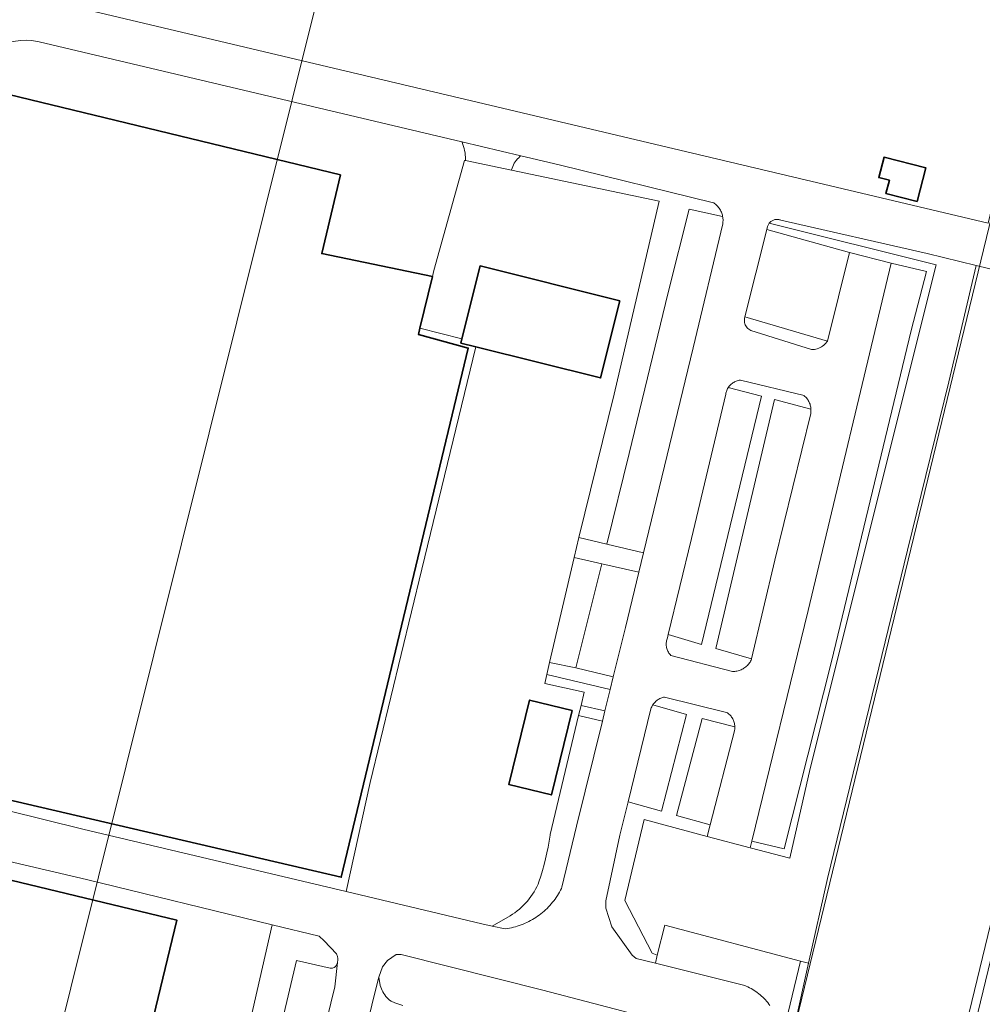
# Model space of a CAD drawing. Header units: metres. Extents: x 250001 to 257773, y 598992 to 609118.
# Tile 597 of 656: x 253116 to 253250, y 606845 to 606981. Entities that reach past the tile are written whole.
import ezdxf
from ezdxf.lldxf.tags import DXFTag

# ---------------------------------------------------------------- set-up
doc = ezdxf.new("R2010")
doc.units = ezdxf.units.M
for name, color, linetype, lineweight in [('B-WE-GR-GRAS-GV', 252, 'Continuous', 13), ('B-WE-GR-GROENVOORZIENING-GV', 252, 'Continuous', 18), ('B-WE-KG-GRENS_PERCEEL-G', 150, 'KG-PERCEEL', 18), ('B-WE-OG-BEBOUWING-GV', 1, 'Continuous', 35), ('B-WE-OG-BEBOUWING_BASSIN-GV', 1, 'Continuous', 35), ('B-WE-OG-TERREIN_ERF-GV', 7, 'Continuous', 18), ('B-WE-VH-ONVERHARD-GV', 252, 'Continuous', 18), ('B-WE-VH-VERHARDING_OPEN-GV', 252, 'Continuous', 18), ('X-XX-AL-REFERENTIE-G', 7, 'Continuous', 18)]:
    doc.layers.add(name, color=color, linetype=linetype, lineweight=lineweight)
doc.styles.get("Standard").update_dxf_attribs({"font": 'NLCS-ISO.ttf'})
tags = doc.linetypes.add('KG-PERCEEL', pattern='A,5.5,-2,["P",Standard,S=1.8,R=0,X=-0.5,Y=-0.9],-2,5.5,-2,[5,NLCS.SHX,S=0.75,R=0,X=0,Y=0],-2', length=19).pattern_tags.tags
tags[6] = DXFTag(74, 10)

# ---------------------------------------------------------------- blocks, each defined once
blk = doc.blocks.new('BS2021-132-Xref-KAD-20210617')
at = {"layer": 'B-WE-KG-GRENS_PERCEEL-G', "flags": 128}
for points in [[(253100.4, 606755.055), (253269.1, 607432), (253375.9, 607548.04), (253391.524, 607533.66)], [(253391.524, 607533.66), (253199.069, 606740.661)]]:
    blk.add_lwpolyline(points, dxfattribs=at)
blk = doc.blocks.new('BS2021-132-Xref-BGT-GRIJS-20210617-aangepast')
at = {"layer": 'B-WE-GR-GRAS-GV', "flags": 128}
for points in [[(253271.542, 606941.904), (253219.759, 606728.203), (253215.506, 606715.579), (253211.186, 606706.787), (253204.286, 606698.763), (253195.617, 606691.127), (253186.336, 606685.466), (253176.216, 606681.505), (253165.56, 606679.36), (253154.694, 606679.099), (253143.946, 606680.729), (253133.394, 606684.284), (253124.351, 606689.054), (253066.513, 606725.262)], [(253247.94, 606839.576), (253272.597, 606941.334)], [(253272.597, 606941.334), (253247.94, 606839.576)]]:
    blk.add_lwpolyline(points, dxfattribs=at)
at = {"layer": 'B-WE-GR-GROENVOORZIENING-GV', "flags": 128}
for points in [[(253191.067, 606961.358), (253185.743, 606962.618), (253185.635, 606962.531), (253185.454, 606962.365), (253185.284, 606962.187), (253185.126, 606961.999), (253184.981, 606961.802), (253184.85, 606961.595), (253184.731, 606961.38), (253184.627, 606961.157), (253184.538, 606960.929), (253184.464, 606960.695), (253184.449, 606960.633), (253204.882, 606956.345), (253198.658, 606929.632), (253193.792, 606909.778), (253197.64, 606908.857), (253200.768, 606921.433), (253206.128, 606943.701), (253209.046, 606955.255), (253213.687, 606954.24), (253213.684, 606954.256), (253213.651, 606954.404), (253213.609, 606954.55), (253213.56, 606954.694), (253213.504, 606954.835), (253213.44, 606954.972), (253213.369, 606955.106), (253213.291, 606955.237), (253213.206, 606955.363), (253213.115, 606955.484), (253213.017, 606955.6), (253212.914, 606955.711), (253212.804, 606955.816), (253212.69, 606955.916), (253212.57, 606956.009), (253212.446, 606956.096), (253212.433, 606956.104)], [(253221.337, 606953.813), (253221.233, 606953.819), (253221.129, 606953.818), (253221.025, 606953.808), (253220.922, 606953.79), (253220.821, 606953.765), (253220.722, 606953.732), (253220.626, 606953.691), (253220.533, 606953.644), (253220.444, 606953.589), (253220.359, 606953.527), (253220.28, 606953.459), (253220.206, 606953.386), (253220.138, 606953.308), (253220.137, 606953.305), (253243.253, 606947.521), (253225.817, 606877.814), (253222.997, 606865.391), (253217.483, 606866.813), (253211.536, 606868.368), (253202.844, 606870.743), (253200.165, 606859.539), (253203.91, 606852.209), (253204.643, 606851.975), (253205.671, 606856.093), (253224.481, 606851.12), (253225.585, 606850.845), (253228.179, 606862.559), (253239.251, 606908.008), (253245.005, 606931.324), (253248.791, 606947.441), (253242.013, 606949.091), (253221.746, 606953.707), (253221.74, 606953.709), (253221.643, 606953.747), (253221.543, 606953.777), (253221.441, 606953.799)], [(253196.967, 606906.152), (253193.119, 606907.032), (253189.727, 606892.48), (253193.379, 606891.729)], [(253198.11, 606888.728), (253189.34, 606890.819), (253189.052, 606889.584), (253194.529, 606888.344), (253194.085, 606886.537), (253197.389, 606885.796)], [(253197.037, 606884.368), (253193.735, 606885.113), (253189.82, 606868.649), (253189.805, 606868.554), (253189.667, 606867.734), (253189.514, 606866.916), (253189.345, 606866.102), (253189.16, 606865.292), (253188.96, 606864.485), (253188.744, 606863.682), (253188.513, 606862.883), (253188.266, 606862.089), (253188.139, 606861.791), (253187.971, 606861.432), (253187.788, 606861.08), (253187.591, 606860.736), (253187.38, 606860.4), (253187.156, 606860.074), (253186.919, 606859.756), (253186.669, 606859.448), (253186.407, 606859.151), (253186.134, 606858.864), (253185.848, 606858.589), (253185.553, 606858.325), (253185.246, 606858.073), (253184.93, 606857.834), (253184.604, 606857.608), (253184.27, 606857.396), (253181.781, 606855.983), (253183.603, 606855.614), (253183.884, 606855.655), (253184.164, 606855.704), (253184.443, 606855.76), (253184.72, 606855.825), (253184.995, 606855.897), (253185.267, 606855.977), (253185.538, 606856.065), (253185.806, 606856.16), (253186.071, 606856.263), (253186.333, 606856.373), (253186.592, 606856.49), (253186.847, 606856.615), (253187.099, 606856.747), (253187.347, 606856.886), (253187.591, 606857.032), (253187.831, 606857.184), (253188.066, 606857.344), (253188.297, 606857.51), (253188.523, 606857.682), (253188.745, 606857.86), (253188.961, 606858.045), (253189.171, 606858.236), (253189.377, 606858.432), (253189.576, 606858.635), (253189.77, 606858.843), (253189.958, 606859.056), (253190.14, 606859.274), (253190.316, 606859.498), (253190.486, 606859.726), (253190.648, 606859.959), (253190.805, 606860.196), (253190.954, 606860.438), (253191.097, 606860.684), (253191.233, 606860.934), (253191.361, 606861.187), (253191.445, 606861.363), (253193.451, 606869.791)]]:
    blk.add_lwpolyline(points, close=True, dxfattribs=at)
blk.add_lwpolyline([(253219.759, 606728.203), (253271.542, 606941.904), (253248.791, 606947.441), (253245.005, 606931.324), (253239.251, 606908.008), (253228.179, 606862.559), (253225.585, 606850.845), (253220.096, 606826.056)], dxfattribs=at)
at = {"layer": 'B-WE-OG-BEBOUWING-GV', "flags": 128}
for points in [[(253240.628, 606956.291), (253241.822, 606960.945), (253236.019, 606962.434), (253235.294, 606959.608), (253236.762, 606959.231), (253236.293, 606957.404)], [(253199.442, 606942.566), (253180.106, 606947.376), (253177.596, 606937.289), (253177.449, 606936.696), (253179.537, 606936.177), (253196.785, 606931.886)], [(253192.859, 606885.812), (253186.955, 606887.263), (253184.089, 606875.602), (253189.993, 606874.151)], [(253059.099, 606792.088), (253119.025, 606777.666), (253138.143, 606856.786), (253078.145, 606871.225)]]:
    blk.add_lwpolyline(points, close=True, dxfattribs=at)
at = {"layer": 'B-WE-OG-BEBOUWING_BASSIN-GV', "flags": 128}
blk.add_lwpolyline([(253160.801, 606959.971), (253113.303, 606971.476), (253103.901, 606932.333), (253092.031, 606878.767), (253160.894, 606862.732), (253178.464, 606935.999), (253171.573, 606937.897), (253171.778, 606938.748), (253173.51, 606945.934), (253158.199, 606949.079)], close=True, dxfattribs=at)
at = {"layer": 'B-WE-OG-TERREIN_ERF-GV', "flags": 128}
for points in [[(253119.706, 606984.32), (253250.457, 606953.295), (253261.623, 607000), (253273.622, 607050.056), (253287.503, 607106.377), (253302.283, 607167.07), (253311.978, 607208.435), (253315.757, 607223.717), (253321.03, 607245.615), (253326.528, 607268.157)], [(253177.592, 606964.547), (253119.101, 606978.391), (253118.815, 606978.467)], [(253093.446, 606877.235), (253125.148, 606869.409), (253161.558, 606860.745), (253164.909, 606875.876), (253172.063, 606905.396), (253179.537, 606936.177), (253177.449, 606936.696), (253177.596, 606937.289), (253171.778, 606938.748), (253171.573, 606937.897), (253178.464, 606935.999), (253160.894, 606862.732), (253092.031, 606878.767)], [(253113.303, 606971.476), (253160.801, 606959.971), (253158.199, 606949.079), (253173.51, 606945.934), (253173.706, 606946.751), (253177.964, 606961.994), (253178.077, 606961.97), (253178.084, 606962.137), (253178.081, 606962.44), (253178.062, 606962.742), (253178.026, 606963.043), (253177.975, 606963.341), (253177.908, 606963.636), (253177.826, 606963.927), (253177.729, 606964.214), (253177.616, 606964.495), (253177.592, 606964.547)], [(253126.267, 606747.828), (253136.461, 606791.06), (253151.349, 606856.156), (253125.62, 606862.448), (253078.874, 606873.353), (253078.795, 606873.373)], [(253207.675, 606842.16), (253188.801, 606847.098), (253169.2, 606852.049), (253168.476, 606852.058), (253167.29, 606851.236), (253166.588, 606850.349), (253166.107, 606848.892), (253166.297, 606847.774), (253166.364, 606847.536), (253166.446, 606847.303), (253166.542, 606847.076), (253166.654, 606846.856), (253166.779, 606846.643), (253166.918, 606846.439), (253167.069, 606846.245), (253167.233, 606846.06), (253167.409, 606845.887), (253167.595, 606845.725), (253167.792, 606845.576), (253167.795, 606845.574), (253168.326, 606845.358), (253168.862, 606845.157), (253169.405, 606844.972)], [(253150.818, 606834.776), (253154.719, 606851.214), (253159.361, 606850.141), (253159.674, 606850.162), (253159.916, 606850.234), (253160.088, 606850.376), (253160.225, 606850.552), (253160.383, 606850.927), (253160.427, 606851.302), (253160.43, 606851.484), (253160.374, 606851.781), (253160.26, 606852.14), (253158.54, 606853.941), (253157.849, 606854.566), (253151.349, 606856.156), (253136.461, 606791.06)]]:
    blk.add_lwpolyline(points, dxfattribs=at)
at = {"layer": 'B-WE-OG-TERREIN_ERF-GV'}
blk.add_lwpolyline([(253118.815, 606978.467, 0.3762803), (253109.372, 606972.996)], format="xyb", dxfattribs=at)
at = {"layer": 'B-WE-OG-TERREIN_ERF-GV', "flags": 128}
for points in [[(253241.822, 606960.945), (253240.628, 606956.291), (253236.293, 606957.404), (253236.762, 606959.231), (253235.294, 606959.608), (253236.019, 606962.434)], [(253189.345, 606866.102), (253189.514, 606866.916), (253189.667, 606867.734), (253189.805, 606868.554), (253189.82, 606868.649), (253193.735, 606885.113), (253194.085, 606886.537), (253194.529, 606888.344), (253189.052, 606889.584), (253189.34, 606890.819), (253189.727, 606892.48), (253193.119, 606907.032), (253193.792, 606909.778), (253198.658, 606929.632), (253204.882, 606956.345), (253184.449, 606960.633), (253178.077, 606961.97), (253177.964, 606961.994), (253173.706, 606946.751), (253173.51, 606945.934), (253171.778, 606938.748), (253177.596, 606937.289), (253180.106, 606947.376), (253199.442, 606942.566), (253196.785, 606931.886), (253179.537, 606936.177), (253172.063, 606905.396), (253164.909, 606875.876), (253161.558, 606860.745), (253180.367, 606856.27), (253181.781, 606855.983), (253184.27, 606857.396), (253184.604, 606857.608), (253184.93, 606857.834), (253185.246, 606858.073), (253185.553, 606858.325), (253185.848, 606858.589), (253186.134, 606858.864), (253186.407, 606859.151), (253186.669, 606859.448), (253186.919, 606859.756), (253187.156, 606860.074), (253187.38, 606860.4), (253187.591, 606860.736), (253187.788, 606861.08), (253187.971, 606861.432), (253188.139, 606861.791), (253188.266, 606862.089), (253188.513, 606862.883), (253188.744, 606863.682), (253188.96, 606864.485), (253189.16, 606865.292)], [(253192.859, 606885.812), (253189.993, 606874.151), (253184.089, 606875.602), (253186.955, 606887.263)], [(253059.099, 606792.088), (253078.145, 606871.225), (253138.143, 606856.786), (253119.025, 606777.666)]]:
    blk.add_lwpolyline(points, close=True, dxfattribs=at)
at = {"layer": 'B-WE-VH-ONVERHARD-GV', "flags": 128}
for points in [[(253243.253, 606947.521), (253220.137, 606953.305), (253220.076, 606953.223), (253220.02, 606953.134), (253219.972, 606953.042), (253219.931, 606952.946), (253219.897, 606952.847), (253219.787, 606952.408), (253231.243, 606949.238), (253237.023, 606947.778), (253241.904, 606946.59), (253239.778, 606938.421), (253228.761, 606892.63), (253222.194, 606866.694), (253217.71, 606867.743), (253217.483, 606866.813), (253222.997, 606865.391), (253225.817, 606877.814)], [(253228.18, 606936.96), (253216.754, 606940.316), (253216.717, 606940.161), (253216.695, 606940.004), (253216.69, 606939.844), (253216.7, 606939.685), (253216.726, 606939.528), (253216.768, 606939.375), (253216.825, 606939.226), (253216.896, 606939.084), (253216.982, 606938.949), (253217.081, 606938.824), (253217.191, 606938.709), (253217.313, 606938.606), (253217.444, 606938.516), (253217.584, 606938.44), (253217.598, 606938.433), (253225.983, 606935.788), (253226.188, 606935.795), (253226.391, 606935.818), (253226.593, 606935.857), (253226.79, 606935.912), (253226.983, 606935.982), (253227.17, 606936.066), (253227.349, 606936.165), (253227.52, 606936.278), (253227.682, 606936.403), (253227.834, 606936.541), (253227.975, 606936.69), (253228.103, 606936.85)]]:
    blk.add_lwpolyline(points, close=True, dxfattribs=at)
blk.add_lwpolyline([(253220.096, 606826.056), (253225.585, 606850.845), (253224.481, 606851.12), (253221.603, 606839.229)], dxfattribs=at)
at = {"layer": 'B-WE-VH-VERHARDING_OPEN-GV', "flags": 128}
for points in [[(253185.743, 606962.618), (253177.592, 606964.547), (253177.616, 606964.495), (253177.729, 606964.214), (253177.826, 606963.927), (253177.908, 606963.636), (253177.975, 606963.341), (253178.026, 606963.043), (253178.062, 606962.742), (253178.081, 606962.44), (253178.084, 606962.137), (253178.077, 606961.97), (253184.449, 606960.633), (253184.464, 606960.695), (253184.538, 606960.929), (253184.627, 606961.157), (253184.731, 606961.38), (253184.85, 606961.595), (253184.981, 606961.802), (253185.126, 606961.999), (253185.284, 606962.187), (253185.454, 606962.365), (253185.635, 606962.531)], [(253213.687, 606954.24), (253209.046, 606955.255), (253206.128, 606943.701), (253200.768, 606921.433), (253197.64, 606908.857), (253202.72, 606907.641), (253209.591, 606936.059), (253213.698, 606953.2), (253213.72, 606953.35), (253213.734, 606953.501), (253213.74, 606953.653), (253213.738, 606953.805), (253213.728, 606953.956), (253213.71, 606954.107)], [(253231.243, 606949.238), (253219.787, 606952.408), (253216.754, 606940.316), (253228.18, 606936.96)], [(253241.904, 606946.59), (253237.023, 606947.778), (253225.507, 606899.667), (253217.71, 606867.743), (253222.194, 606866.694), (253228.761, 606892.63), (253239.778, 606938.421)], [(253224.947, 606929.42), (253216.147, 606931.568), (253216.105, 606931.563), (253215.971, 606931.542), (253215.838, 606931.513), (253215.707, 606931.477), (253215.579, 606931.433), (253215.453, 606931.381), (253215.331, 606931.322), (253215.213, 606931.256), (253215.098, 606931.183), (253214.988, 606931.103), (253214.883, 606931.017), (253214.783, 606930.925), (253214.689, 606930.828), (253214.6, 606930.725), (253214.518, 606930.617), (253214.46, 606930.53), (253219.075, 606929.333), (253210.778, 606894.988), (253206.156, 606896.343), (253206.051, 606895.91), (253206.036, 606895.873), (253205.991, 606895.745), (253205.953, 606895.614), (253205.923, 606895.481), (253205.9, 606895.347), (253205.886, 606895.212), (253205.88, 606895.076), (253205.881, 606894.939), (253205.891, 606894.804), (253205.908, 606894.668), (253205.934, 606894.535), (253205.967, 606894.403), (253206.008, 606894.273), (253206.056, 606894.146), (253206.112, 606894.021), (253206.176, 606893.901), (253206.245, 606893.784), (253206.322, 606893.671), (253206.406, 606893.564), (253206.495, 606893.461), (253215.072, 606891.237), (253215.222, 606891.239), (253215.372, 606891.249), (253215.521, 606891.267), (253215.669, 606891.293), (253215.816, 606891.327), (253215.96, 606891.369), (253216.102, 606891.418), (253216.241, 606891.475), (253216.377, 606891.539), (253216.51, 606891.61), (253216.638, 606891.688), (253216.762, 606891.773), (253216.881, 606891.864), (253216.996, 606891.962), (253217.105, 606892.065), (253217.208, 606892.174), (253217.305, 606892.289), (253217.396, 606892.408), (253217.481, 606892.532), (253217.559, 606892.661), (253217.63, 606892.793), (253217.686, 606892.912), (253217.697, 606892.96), (253212.74, 606894.413), (253220.847, 606928.874), (253225.908, 606927.561), (253225.9, 606927.675), (253225.881, 606927.817), (253225.855, 606927.958), (253225.82, 606928.097), (253225.778, 606928.234), (253225.729, 606928.369), (253225.672, 606928.5), (253225.607, 606928.628), (253225.536, 606928.752), (253225.458, 606928.873), (253225.373, 606928.988), (253225.282, 606929.099), (253225.185, 606929.204), (253225.082, 606929.304), (253224.974, 606929.398)], [(253219.075, 606929.333), (253214.46, 606930.53), (253214.442, 606930.504), (253214.374, 606930.387), (253214.312, 606930.266), (253214.257, 606930.142), (253214.21, 606930.014), (253214.17, 606929.885), (253214.138, 606929.753), (253214.114, 606929.619), (253209.387, 606909.651), (253206.156, 606896.343), (253210.778, 606894.988)], [(253225.908, 606927.561), (253220.847, 606928.874), (253212.74, 606894.413), (253217.697, 606892.96), (253220.925, 606906.627), (253225.873, 606926.961), (253225.894, 606927.103), (253225.908, 606927.245), (253225.913, 606927.389), (253225.91, 606927.532)], [(253197.64, 606908.857), (253193.792, 606909.778), (253193.119, 606907.032), (253196.967, 606906.152), (253202.076, 606904.982), (253202.72, 606907.641)], [(253202.076, 606904.982), (253196.967, 606906.152), (253193.379, 606891.729), (253198.543, 606890.488), (253200.224, 606897.321)], [(253193.379, 606891.729), (253189.727, 606892.48), (253189.34, 606890.819), (253198.11, 606888.728), (253198.543, 606890.488)], [(253214.226, 606885.56), (253205.632, 606887.681), (253205.518, 606887.659), (253205.384, 606887.626), (253205.253, 606887.585), (253205.124, 606887.537), (253204.998, 606887.481), (253204.876, 606887.418), (253204.757, 606887.348), (253204.643, 606887.271), (253204.534, 606887.188), (253204.429, 606887.098), (253204.33, 606887.003), (253204.236, 606886.901), (253204.149, 606886.795), (253204.068, 606886.684), (253204.021, 606886.611), (253208.7, 606885.256), (253205.213, 606871.903), (253200.59, 606873.168), (253199.461, 606868.583), (253197.496, 606859.49), (253197.503, 606858.443), (253198.349, 606855.874), (253201.163, 606851.97), (253201.713, 606851.485), (253204.373, 606850.823), (253204.643, 606851.975), (253203.91, 606852.209), (253200.165, 606859.539), (253202.844, 606870.743), (253211.536, 606868.368), (253211.959, 606870.009), (253207.308, 606871.303), (253210.847, 606884.709), (253215.37, 606883.571), (253215.369, 606883.63), (253215.359, 606883.767), (253215.342, 606883.903), (253215.317, 606884.038), (253215.284, 606884.172), (253215.243, 606884.303), (253215.194, 606884.432), (253215.138, 606884.557), (253215.075, 606884.68), (253215.005, 606884.798), (253214.929, 606884.912), (253214.845, 606885.021), (253214.756, 606885.126), (253214.66, 606885.225), (253214.559, 606885.318), (253214.453, 606885.405), (253214.342, 606885.486)], [(253197.389, 606885.796), (253194.085, 606886.537), (253193.735, 606885.113), (253197.037, 606884.368)], [(253208.7, 606885.256), (253204.021, 606886.611), (253203.993, 606886.568), (253203.926, 606886.448), (253203.865, 606886.325), (253203.812, 606886.198), (253203.766, 606886.068), (253200.59, 606873.168), (253205.213, 606871.903)], [(253215.37, 606883.571), (253210.847, 606884.709), (253207.308, 606871.303), (253211.959, 606870.009), (253215.316, 606883.029), (253215.327, 606883.083), (253215.35, 606883.218), (253215.364, 606883.355), (253215.37, 606883.492)]]:
    blk.add_lwpolyline(points, close=True, dxfattribs=at)
for points in [[(253221.603, 606839.229), (253224.481, 606851.12), (253205.671, 606856.093), (253204.643, 606851.975), (253204.373, 606850.823), (253216.774, 606847.734), (253216.952, 606847.658), (253217.181, 606847.552), (253217.407, 606847.439), (253217.628, 606847.319), (253217.847, 606847.192), (253218.06, 606847.059), (253218.27, 606846.918), (253218.475, 606846.771), (253218.675, 606846.618), (253218.87, 606846.458), (253219.06, 606846.292), (253219.245, 606846.12), (253219.424, 606845.943), (253219.597, 606845.76), (253219.764, 606845.571), (253219.926, 606845.377), (253220.081, 606845.179), (253220.23, 606844.975)], [(253169.405, 606844.972), (253168.862, 606845.157), (253168.326, 606845.358), (253167.795, 606845.574), (253167.792, 606845.576), (253167.595, 606845.725), (253167.409, 606845.887), (253167.233, 606846.06), (253167.069, 606846.245), (253166.918, 606846.439), (253166.779, 606846.643), (253166.654, 606846.856), (253166.542, 606847.076), (253166.446, 606847.303), (253166.364, 606847.536), (253166.297, 606847.774), (253166.107, 606848.892), (253166.009, 606848.595), (253156.391, 606809.675)], [(253151.047, 606811.028), (253159.99, 606847.561), (253160.383, 606850.927), (253160.225, 606850.552), (253160.088, 606850.376), (253159.916, 606850.234), (253159.674, 606850.162), (253159.361, 606850.141), (253154.719, 606851.214), (253150.818, 606834.776)]]:
    blk.add_lwpolyline(points, dxfattribs=at)

msp = doc.modelspace()

# ---------------------------------------------------------------- block references
at = {"layer": 'X-XX-AL-REFERENTIE-G'}
for name in ['BS2021-132-Xref-BGT-GRIJS-20210617-aangepast', 'BS2021-132-Xref-KAD-20210617']:
    msp.add_blockref(name, (0, 0), dxfattribs=at)

doc.saveas('drawing.dxf')
